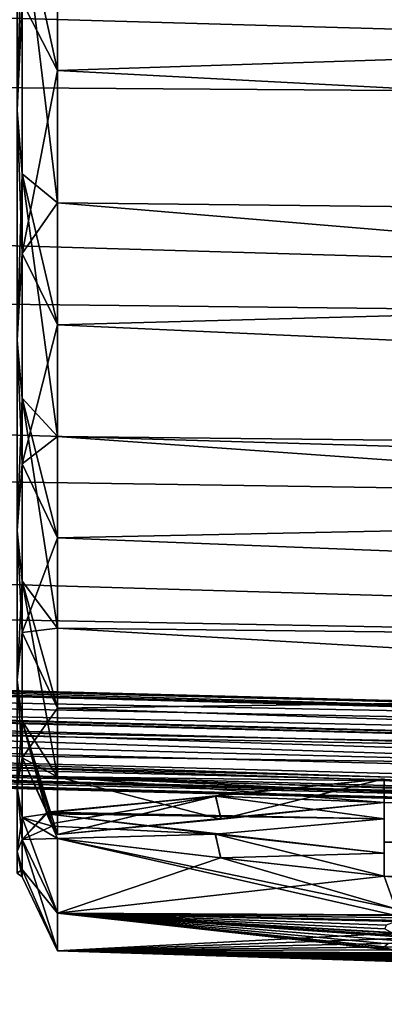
# Model space of a CAD drawing. Header units: metres. Extents: x -31 to 116, y -84 to 84.
# Tile 417 of 656: x 74.73 to 77.9, y -62.14 to -53.56. Entities that reach past the tile are written whole.
import ezdxf

# ---------------------------------------------------------------- set-up
doc = ezdxf.new("R2010")
doc.units = ezdxf.units.M
doc.layers.add('solid_80010000GA_11_1', color=7, linetype='CONTINUOUS')

msp = doc.modelspace()

# ---------------------------------------------------------------- linework, layer by layer
at = {"layer": 'solid_80010000GA_11_1'}
for points in [[(12.5, -51.775623, 27.509621), (103, -52.012264, 31.870413), (103, -54.352322, 27.691591)], [(12.5, -53.711914, 23.505838), (12.5, -51.775623, 27.509621), (103, -54.352322, 27.691591)], [(12.5, -51.775642, -27.509588), (103, -54.35323, -27.689806), (103, -52.015404, -31.86529)], [(12.5, -51.775642, -27.509588), (12.5, -53.711929, -23.505802), (103, -54.35323, -27.689806)], [(74.704575, -52.006992, -31.869926), (74.745964, -52.595493, -30.993673), (74.704575, -54.347157, -27.691259)], [(74.704575, -54.347157, 27.691259), (74.745964, -53.406506, 29.574297), (74.704575, -52.006992, 31.869926)], [(74.704575, -54.347157, -27.691259), (74.745964, -52.595493, -30.993673), (74.745964, -54.90118, -26.697454)], [(74.745964, -52.595493, -30.993673), (75.055649, -52.76305, -32.007534), (75.055649, -54.0014, -29.870897)], [(74.745964, -52.595493, -30.993673), (75.055649, -54.0014, -29.870897), (75.055649, -55.153275, -27.686426)], [(74.745964, -54.90118, -26.697454), (74.745964, -52.595493, -30.993673), (75.055649, -55.153275, -27.686426)], [(74.745964, -53.406506, 29.574297), (75.055649, -54.0014, 29.870897), (75.055649, -52.76305, 32.007534)], [(75.055649, -52.76305, -32.007534), (103, -53.089783, -32.408886), (103, -55.461834, -28.157551)], [(75.055649, -54.0014, -29.870897), (75.055649, -52.76305, -32.007534), (103, -55.461834, -28.157551)], [(103, -53.090313, 32.40802), (75.055649, -52.76305, 32.007534), (75.055649, -54.0014, 29.870897)], [(103, -55.462013, 28.157192), (103, -53.090313, 32.40802), (75.055649, -54.0014, 29.870897)], [(74.704575, -54.347157, 27.691259), (74.745964, -55.595947, 25.218737), (74.745964, -53.406506, 29.574297)], [(74.745964, -53.406506, 29.574297), (74.745964, -55.595947, 25.218737), (75.055649, -54.0014, 29.870897)], [(12.5, -53.711914, 23.505838), (103, -54.352322, 27.691591), (103, -56.357498, 23.341595)], [(12.5, -55.339149, 19.366802), (12.5, -53.711914, 23.505838), (103, -56.357498, 23.341595)], [(12.5, -53.711929, -23.505802), (103, -56.357452, -23.341688), (103, -54.35323, -27.689806)], [(12.5, -53.711929, -23.505802), (12.5, -55.339161, -19.366768), (103, -56.357452, -23.341688)], [(74.745964, -55.595947, 25.218737), (75.055649, -55.153275, 27.686426), (75.055649, -54.0014, 29.870897)], [(75.055649, -55.153275, -27.686426), (75.055649, -54.0014, -29.870897), (103, -55.461834, -28.157551)], [(103, -55.462013, 28.157192), (75.055649, -54.0014, 29.870897), (75.055649, -55.153275, 27.686426)], [(74.704575, -54.347157, -27.691259), (74.745964, -54.90118, -26.697454), (74.704575, -56.352253, -23.341867)], [(74.704575, -56.352253, 23.341867), (74.745964, -55.595947, 25.218737), (74.704575, -54.347157, 27.691259)], [(74.704575, -56.352253, -23.341867), (74.745964, -54.90118, -26.697454), (74.745964, -56.857365, -22.229124)], [(74.745964, -54.90118, -26.697454), (75.055649, -55.153275, -27.686426), (75.055649, -56.216827, -25.457617)], [(74.745964, -54.90118, -26.697454), (75.055649, -56.216827, -25.457617), (75.055649, -57.190353, -23.188042)], [(74.745964, -56.857365, -22.229124), (74.745964, -54.90118, -26.697454), (75.055649, -57.190353, -23.188042)], [(74.745964, -55.595947, 25.218737), (75.055649, -56.216827, 25.457617), (75.055649, -55.153275, 27.686426)], [(75.055649, -55.153275, -27.686426), (103, -55.461834, -28.157551), (103, -57.494198, -23.733492)], [(75.055649, -56.216827, -25.457617), (75.055649, -55.153275, -27.686426), (103, -57.494198, -23.733492)], [(103, -55.462013, 28.157192), (75.055649, -55.153275, 27.686426), (75.055649, -56.216827, 25.457617)], [(12.5, -55.339149, 19.366802), (103, -56.357498, 23.341595), (103, -58.015087, 18.847979)], [(12.5, -56.648029, 15.116095), (12.5, -55.339149, 19.366802), (103, -58.015087, 18.847979)], [(12.5, -55.339161, -19.366768), (103, -58.015034, -18.848118), (103, -56.357452, -23.341688)], [(12.5, -55.339161, -19.366768), (12.5, -56.648037, -15.116065), (103, -58.015034, -18.848118)], [(103, -57.494221, 23.733431), (103, -55.462013, 28.157192), (75.055649, -56.216827, 25.457617)], [(74.704575, -56.352253, 23.341867), (74.745964, -57.429783, 20.705404), (74.745964, -55.595947, 25.218737)], [(74.745964, -55.595947, 25.218737), (74.745964, -57.429783, 20.705404), (75.055649, -56.216827, 25.457617)], [(74.745964, -57.429783, 20.705404), (75.055649, -57.190353, 23.188042), (75.055649, -56.216827, 25.457617)], [(75.055649, -57.190353, -23.188042), (75.055649, -56.216827, -25.457617), (103, -57.494198, -23.733492)], [(103, -57.494221, 23.733431), (75.055649, -56.216827, 25.457617), (75.055649, -57.190353, 23.188042)], [(74.704575, -56.352253, -23.341867), (74.745964, -56.857365, -22.229124), (74.704575, -58.009922, -18.848566)], [(74.704575, -58.009922, 18.848566), (74.745964, -57.429783, 20.705404), (74.704575, -56.352253, 23.341867)], [(12.5, -56.648029, 15.116095), (103, -58.015087, 18.847979), (103, -59.31485, 14.238866)], [(12.5, -57.631004, 10.777947), (12.5, -56.648029, 15.116095), (103, -59.31485, 14.238866)], [(12.5, -56.648037, -15.116065), (103, -59.314892, -14.238695), (103, -58.015034, -18.848118)], [(12.5, -56.648037, -15.116065), (12.5, -57.631008, -10.77793), (103, -59.314892, -14.238695)], [(74.704575, -58.009922, -18.848566), (74.745964, -56.857365, -22.229124), (74.745964, -58.449955, -17.620914)], [(74.745964, -56.857365, -22.229124), (75.055649, -57.190353, -23.188042), (75.055649, -58.072296, -20.881332)], [(74.745964, -56.857365, -22.229124), (75.055649, -58.072296, -20.881332), (75.055649, -58.861244, -18.541185)], [(74.745964, -58.449955, -17.620914), (74.745964, -56.857365, -22.229124), (75.055649, -58.861244, -18.541185)], [(74.745964, -57.429783, 20.705404), (75.055649, -58.072296, 20.881332), (75.055649, -57.190353, 23.188042)], [(75.055649, -57.190353, -23.188042), (103, -57.494198, -23.733492), (103, -59.174477, -19.163532)], [(75.055649, -58.072296, -20.881332), (75.055649, -57.190353, -23.188042), (103, -59.174477, -19.163532)], [(103, -57.494221, 23.733431), (75.055649, -57.190353, 23.188042), (75.055649, -58.072296, 20.881332)], [(74.704575, -58.009922, 18.848566), (74.745964, -58.897148, 16.062996), (74.745964, -57.429783, 20.705404)], [(74.745964, -57.429783, 20.705404), (74.745964, -58.897148, 16.062996), (75.055649, -58.072296, 20.881332)], [(103, -59.17448, 19.163513), (103, -57.494221, 23.733431), (75.055649, -58.072296, 20.881332)], [(12.5, -57.631004, 10.777947), (103, -59.31485, 14.238866), (103, -60.248985, 9.542415)], [(12.5, -58.28233, 6.377097), (12.5, -57.631004, 10.777947), (103, -60.248985, 9.542415)], [(12.5, -57.631008, -10.77793), (103, -60.248993, -9.542366), (103, -59.314892, -14.238695)], [(12.5, -57.631008, -10.77793), (12.5, -58.28233, -6.377097), (103, -60.248993, -9.542366)], [(13, -57.79845, 6.326239), (12.5, -58.28233, 6.377097), (92, -60.352726, 6.594704)], [(13, -57.79845, -6.326239), (92, -59.855804, -6.542476), (12.5, -58.28233, -6.377097)], [(13, -57.79845, 6.326239), (92, -60.352726, 6.594704), (92, -59.855804, 6.542476)], [(92, -59.90807, -6.045215), (92, -59.855804, -6.542476), (13, -57.79845, -6.326239)], [(13, -57.850716, -5.828978), (92, -59.90807, -6.045215), (13, -57.79845, -6.326239)], [(13, -57.79845, 6.326239), (92, -59.855804, 6.542476), (13, -57.850716, 5.828978)], [(13, -57.850716, 5.828978), (92, -59.90807, 6.045215), (12.5, -58.334595, 5.879836)], [(13, -57.850716, -5.828978), (12.5, -58.334595, -5.879836), (92, -60.404987, -6.097443)], [(13, -57.850716, -5.828978), (92, -60.404987, -6.097443), (92, -59.90807, -6.045215)], [(92, -59.855804, 6.542476), (92, -59.90807, 6.045215), (13, -57.850716, 5.828978)], [(13, -58.050327, 3.292632), (12.5, -58.536209, 3.318096), (92, -60.615154, 3.427049)], [(13, -58.050327, -3.292632), (92, -60.11618, -3.400899), (12.5, -58.536209, -3.318096)], [(13, -58.050327, 3.292632), (92, -60.615154, 3.427049), (92, -60.11618, 3.400899)], [(92, -60.142349, -2.901584), (92, -60.11618, -3.400899), (13, -58.050327, -3.292632)], [(13, -58.076496, -2.793317), (92, -60.142349, -2.901584), (13, -58.050327, -3.292632)], [(13, -58.050327, 3.292632), (92, -60.11618, 3.400899), (13, -58.076496, 2.793317)], [(74.704575, -58.009922, -18.848566), (74.745964, -58.449955, -17.620914), (74.704575, -59.309937, -14.239057)], [(74.704575, -59.309937, 14.239057), (74.745964, -58.897148, 16.062996), (74.704575, -58.009922, 18.848566)], [(13, -58.076496, 2.793317), (92, -60.142349, 2.901584), (12.5, -58.562374, 2.818781)], [(13, -58.076496, -2.793317), (12.5, -58.562374, -2.818781), (92, -60.641323, -2.927734)], [(13, -58.076496, -2.793317), (92, -60.641323, -2.927734), (92, -60.142349, -2.901584)], [(92, -60.11618, 3.400899), (92, -60.142349, 2.901584), (13, -58.076496, 2.793317)], [(13, -58.143097, -0.5), (92, -60.211784, 0.5), (92, -60.211784, -0.5)], [(52.250004, -59.668968, -0.5), (13, -58.143097, -0.5), (92, -60.211784, -0.5)], [(13, -58.143097, -0.5), (13, -58.143097, 0.5), (92, -60.211784, 0.5)], [(92, -60.709896, 0.5), (92, -60.211784, 0.5), (13, -58.143097, 0.5)], [(52.250004, -59.668968, 0.5), (92, -60.709896, 0.5), (13, -58.143097, 0.5)], [(74.745964, -58.897148, 16.062996), (75.055649, -58.861244, 18.541185), (75.055649, -58.072296, 20.881332)], [(75.055649, -58.861244, -18.541185), (75.055649, -58.072296, -20.881332), (103, -59.174477, -19.163532)], [(103, -59.17448, 19.163513), (75.055649, -58.072296, 20.881332), (75.055649, -58.861244, 18.541185)], [(12.5, -58.28233, -6.377097), (92, -60.352726, -6.594704), (103, -60.248993, -9.542366)], [(92, -60.352726, 6.594704), (12.5, -58.28233, 6.377097), (103, -60.248985, 9.542415)], [(92, -59.855804, -6.542476), (92, -60.352726, -6.594704), (12.5, -58.28233, -6.377097)], [(12.5, -58.334595, -5.879836), (12.5, -58.449436, -4.60007), (103, -60.811893, -4.786809)], [(92, -60.404987, -6.097443), (12.5, -58.334595, -5.879836), (103, -60.811893, -4.786809)], [(12.5, -58.334595, 5.879836), (92, -60.404987, 6.097443), (103, -60.811905, 4.78665)], [(12.5, -58.449436, 4.60007), (12.5, -58.334595, 5.879836), (103, -60.811905, 4.78665)], [(92, -59.90807, 6.045215), (92, -60.404987, 6.097443), (12.5, -58.334595, 5.879836)], [(12.5, -58.449436, -4.60007), (12.5, -58.536209, -3.318096), (103, -60.811893, -4.786809)], [(92, -60.615154, 3.427049), (12.5, -58.449436, 4.60007), (103, -60.811905, 4.78665)], [(92, -60.615154, 3.427049), (12.5, -58.536209, 3.318096), (12.5, -58.449436, 4.60007)], [(74.704575, -59.309937, -14.239057), (74.745964, -58.449955, -17.620914), (74.745964, -59.668842, -12.904382)], [(74.745964, -58.449955, -17.620914), (75.055649, -58.861244, -18.541185), (75.055649, -59.555935, -16.171347)], [(74.745964, -58.449955, -17.620914), (75.055649, -59.555935, -16.171347), (75.055649, -60.155251, -13.775611)], [(74.745964, -59.668842, -12.904382), (74.745964, -58.449955, -17.620914), (75.055649, -60.155251, -13.775611)], [(12.5, -58.536209, -3.318096), (92, -60.615154, -3.427049), (103, -60.811893, -4.786809)], [(92, -60.11618, -3.400899), (92, -60.615154, -3.427049), (12.5, -58.536209, -3.318096)], [(12.5, -58.562374, 2.818781), (92, -60.641323, 2.927734), (92, -60.709896, 0.5)], [(12.5, -58.606678, 1.659715), (12.5, -58.562374, 2.818781), (92, -60.709896, 0.5)], [(92, -60.142349, 2.901584), (92, -60.641323, 2.927734), (12.5, -58.562374, 2.818781)], [(92, -60.641323, -2.927734), (12.5, -58.562374, -2.818781), (12.5, -58.606678, -1.659715)], [(12.5, -58.606678, 1.659715), (92, -60.709896, 0.5), (52.250004, -59.668968, 0.5)], [(92, -60.641323, -2.927734), (12.5, -58.606678, -1.659715), (12.5, -58.62804, -0.5)], [(92, -60.641323, -2.927734), (12.5, -58.62804, -0.5), (52.250004, -59.668968, -0.5)], [(74.704575, -59.309937, 14.239057), (74.745964, -59.990501, 11.315187), (74.745964, -58.897148, 16.062996)], [(74.745964, -58.897148, 16.062996), (75.055649, -59.555935, 16.171347), (75.055649, -58.861244, 18.541185)], [(74.745964, -58.897148, 16.062996), (74.745964, -59.990501, 11.315187), (75.055649, -59.555935, 16.171347)], [(75.055649, -58.861244, -18.541185), (103, -59.174477, -19.163532), (103, -60.492085, -14.476436)], [(75.055649, -59.555935, -16.171347), (75.055649, -58.861244, -18.541185), (103, -60.492085, -14.476436)], [(103, -59.17448, 19.163513), (75.055649, -58.861244, 18.541185), (75.055649, -59.555935, 16.171347)], [(103, -60.492092, 14.476405), (103, -59.17448, 19.163513), (75.055649, -59.555935, 16.171347)], [(74.704575, -59.309937, -14.239057), (74.745964, -59.668842, -12.904382), (74.704575, -60.244289, -9.541758)], [(74.704575, -60.244289, 9.541758), (74.745964, -59.990501, 11.315187), (74.704575, -59.309937, 14.239057)], [(74.745964, -59.990501, 11.315187), (75.055649, -60.155251, 13.775611), (75.055649, -59.555935, 16.171347)], [(75.055649, -60.155251, -13.775611), (75.055649, -59.555935, -16.171347), (103, -60.492085, -14.476436)], [(103, -60.492092, 14.476405), (75.055649, -59.555935, 16.171347), (75.055649, -60.155251, 13.775611)], [(52.250004, -59.668968, -0.5), (92, -60.211784, -0.5), (92, -60.709896, -0.5)], [(92, -60.641323, -2.927734), (52.250004, -59.668968, -0.5), (92, -60.709896, -0.5)], [(74.704575, -60.244289, -9.541758), (74.745964, -59.668842, -12.904382), (74.745964, -60.508408, -8.101016)], [(74.745964, -59.668842, -12.904382), (75.055649, -60.155251, -13.775611), (75.055649, -60.658237, -11.357815)], [(75.008629, -60.560734, -11.330667), (74.745964, -59.668842, -12.904382), (75.055649, -60.658237, -11.357815)], [(74.961609, -60.476482, -11.232378), (74.745964, -60.508408, -8.101016), (74.745964, -59.668842, -12.904382)], [(74.961609, -60.469864, -11.267951), (74.961609, -60.476482, -11.232378), (74.745964, -59.668842, -12.904382)], [(74.961609, -60.463226, -11.30352), (74.961609, -60.469864, -11.267951), (74.745964, -59.668842, -12.904382)], [(75.008629, -60.560734, -11.330667), (74.961609, -60.463226, -11.30352), (74.745964, -59.668842, -12.904382)], [(74.704575, -60.244289, 9.541758), (74.745964, -60.702023, 6.492953), (74.745964, -59.990501, 11.315187)], [(74.745964, -59.990501, 11.315187), (75.055649, -60.658237, 11.357815), (75.055649, -60.155251, 13.775611)], [(75.008629, -60.560734, 11.330667), (75.055649, -60.658237, 11.357815), (74.745964, -59.990501, 11.315187)], [(74.961609, -60.463226, 11.30352), (74.745964, -59.990501, 11.315187), (74.745964, -60.702023, 6.492953)], [(74.961609, -60.463226, 11.30352), (75.008629, -60.560734, 11.330667), (74.745964, -59.990501, 11.315187)], [(76.431252, -60.324589, 12.15202), (74.961609, -60.469864, 11.267951), (77.900002, -60.173779, 13)], [(77.900002, -60.521175, 11.272567), (77.900002, -60.173779, 13), (74.961609, -60.469864, 11.267951)], [(75.055649, -60.155251, -13.775611), (103, -60.492085, -14.476436), (103, -61.438992, -9.701072)], [(77.900002, -60.378407, -13), (75.055649, -60.155251, -13.775611), (103, -61.438992, -9.701072)], [(76.478249, -60.52401, -12.17915), (75.055649, -60.658237, -11.357815), (75.055649, -60.155251, -13.775611)], [(77.900002, -60.378407, -13), (76.478249, -60.52401, -12.17915), (75.055649, -60.155251, -13.775611)], [(75.055649, -60.155251, 13.775611), (75.055649, -60.658237, 11.357815), (77.900002, -60.378407, 13)], [(103, -60.492092, 14.476405), (75.055649, -60.155251, 13.775611), (77.900002, -60.378407, 13)], [(76.431252, -60.324589, 12.15202), (77.900002, -60.173779, 13), (76.479813, -60.523853, 12.180057)], [(76.432938, -60.324425, -12.152991), (77.900002, -60.378407, -13), (77.900002, -60.173779, -13)], [(76.432938, -60.324425, -12.152991), (77.900002, -60.173779, -13), (77.900002, -60.521175, -11.272567)], [(77.900002, -60.173779, 13), (77.900002, -60.378407, 13), (76.479813, -60.523853, 12.180057)], [(77.900002, -60.173779, -13), (77.900002, -60.378407, -13), (77.900002, -60.72464, -11.272535)], [(77.900002, -60.173779, -13), (77.900002, -60.72464, -11.272535), (77.900002, -60.521175, -11.272567)], [(77.900002, -60.521175, 11.272567), (77.900002, -60.378407, 13), (77.900002, -60.173779, 13)], [(74.704575, -60.244289, -9.541758), (74.745964, -60.508408, -8.101016), (74.704575, -60.807213, -4.785632)], [(74.704575, -60.807213, 4.785632), (74.745964, -60.702023, 6.492953), (74.704575, -60.244289, 9.541758)], [(76.432938, -60.324425, -12.152991), (74.961609, -60.463226, -11.30352), (75.008629, -60.560734, -11.330667)], [(76.432938, -60.324425, -12.152991), (77.900002, -60.521175, -11.272567), (74.961609, -60.463226, -11.30352)], [(76.431252, -60.324589, 12.15202), (75.008629, -60.560734, 11.330667), (74.961609, -60.463226, 11.30352)], [(76.431252, -60.324589, 12.15202), (74.961609, -60.463226, 11.30352), (74.961609, -60.469864, 11.267951)], [(75.008629, -60.560734, -11.330667), (75.055649, -60.658237, -11.357815), (76.432938, -60.324425, -12.152991)], [(76.431252, -60.324589, 12.15202), (75.055649, -60.658237, 11.357815), (75.008629, -60.560734, 11.330667)], [(76.432938, -60.324425, -12.152991), (75.055649, -60.658237, -11.357815), (76.478249, -60.52401, -12.17915)], [(76.431252, -60.324589, 12.15202), (76.479813, -60.523853, 12.180057), (75.055649, -60.658237, 11.357815)], [(75.055649, -60.658237, 11.357815), (76.479813, -60.523853, 12.180057), (77.900002, -60.378407, 13)], [(76.432938, -60.324425, -12.152991), (76.478249, -60.52401, -12.17915), (77.900002, -60.378407, -13)], [(77.900002, -60.72464, -11.272535), (77.900002, -60.378407, -13), (103, -61.438992, -9.701072)], [(103, -60.492092, 14.476405), (77.900002, -60.378407, 13), (77.900002, -60.72464, 11.272535)], [(77.900002, -60.521175, 11.272567), (77.900002, -60.72464, 11.272535), (77.900002, -60.378407, 13)], [(74.961609, -60.469864, 11.267951), (74.961609, -60.463226, 11.30352), (74.745964, -60.702023, 6.492953)], [(74.961609, -60.476482, 11.232378), (74.961609, -60.469864, 11.267951), (74.745964, -60.702023, 6.492953)], [(77.900002, -60.521175, -11.272567), (74.961609, -60.469864, -11.267951), (74.961609, -60.463226, -11.30352)], [(77.900002, -60.521175, 11.272567), (74.961609, -60.469864, 11.267951), (74.961609, -60.476482, 11.232378)], [(77.900002, -60.521175, -11.272567), (74.961609, -60.476482, -11.232378), (74.961609, -60.469864, -11.267951)], [(74.704575, -60.807213, -4.785632), (74.745964, -60.508408, -8.101016), (74.745964, -60.961975, -3.245185)], [(74.961609, -60.476482, -11.232378), (75.008629, -60.584057, -11.205233), (74.745964, -60.508408, -8.101016)], [(75.008629, -60.584057, 11.205233), (74.961609, -60.476482, 11.232378), (74.745964, -60.702023, 6.492953)], [(74.745964, -60.508408, -8.101016), (75.055649, -60.691616, -11.178083), (75.055649, -61.344276, -6.73066)], [(75.008629, -60.584057, -11.205233), (75.055649, -60.691616, -11.178083), (74.745964, -60.508408, -8.101016)], [(74.745964, -60.961975, -3.245185), (74.745964, -60.508408, -8.101016), (75.055649, -61.344276, -6.73066)], [(76.430275, -60.653843, 10.384446), (74.961609, -60.476482, 11.232378), (75.008629, -60.584057, 11.205233)], [(77.900002, -60.521175, 11.272567), (74.961609, -60.476482, 11.232378), (76.430275, -60.653843, 10.384446)], [(76.428185, -60.653603, -10.385653), (75.008629, -60.584057, -11.205233), (74.961609, -60.476482, -11.232378)], [(76.428185, -60.653603, -10.385653), (74.961609, -60.476482, -11.232378), (77.900002, -60.818996, -9.535898)], [(77.900002, -60.521175, -11.272567), (77.900002, -60.818996, -9.535898), (74.961609, -60.476482, -11.232378)], [(77.900002, -60.521175, 11.272567), (76.430275, -60.653843, 10.384446), (77.900002, -60.818996, 9.535898)], [(103, -61.438988, 9.701079), (103, -60.492092, 14.476405), (77.900002, -60.72464, 11.272535)], [(77.900002, -60.521175, -11.272567), (77.900002, -60.72464, -11.272535), (77.900002, -61.021461, -9.535898)], [(77.900002, -60.521175, -11.272567), (77.900002, -61.021461, -9.535898), (77.900002, -60.818996, -9.535898)], [(77.900002, -60.521175, 11.272567), (77.900002, -60.818996, 9.535898), (77.900002, -60.72464, 11.272535)], [(75.008629, -60.584057, 11.205233), (74.745964, -60.702023, 6.492953), (75.055649, -60.691616, 11.178083)], [(76.428185, -60.653603, -10.385653), (75.055649, -60.691616, -11.178083), (75.008629, -60.584057, -11.205233)], [(75.008629, -60.584057, 11.205233), (75.055649, -60.691616, 11.178083), (76.430275, -60.653843, 10.384446)], [(74.704575, -60.807213, 4.785632), (74.745964, -61.026516, 1.630369), (74.745964, -60.702023, 6.492953)], [(74.745964, -60.702023, 6.492953), (75.055649, -61.344276, 6.73066), (75.055649, -60.691616, 11.178083)], [(74.745964, -60.702023, 6.492953), (75.055649, -61.671471, 2.247528), (75.055649, -61.344276, 6.73066)], [(74.745964, -60.702023, 6.492953), (74.745964, -61.026516, 1.630369), (75.055649, -61.671471, 2.247528)], [(76.428185, -60.653603, -10.385653), (76.477333, -60.86224, -10.357277), (75.055649, -60.691616, -11.178083)], [(76.430275, -60.653843, 10.384446), (75.055649, -60.691616, 11.178083), (76.475388, -60.862015, 10.358399)], [(78, -61.306751, -7.5), (75.055649, -60.691616, -11.178083), (76.477333, -60.86224, -10.357277)], [(78, -61.363628, -7.019474), (75.055649, -61.344276, -6.73066), (75.055649, -60.691616, -11.178083)], [(78, -61.306751, -7.5), (78, -61.363628, -7.019474), (75.055649, -60.691616, -11.178083)], [(76.475388, -60.862015, 10.358399), (75.055649, -60.691616, 11.178083), (75.055649, -61.344276, 6.73066)], [(76.428185, -60.653603, -10.385653), (77.900002, -60.818996, -9.535898), (76.477333, -60.86224, -10.357277)], [(76.430275, -60.653843, 10.384446), (76.475388, -60.862015, 10.358399), (77.900002, -61.021461, 9.535898)], [(76.430275, -60.653843, 10.384446), (77.900002, -61.021461, 9.535898), (77.900002, -60.818996, 9.535898)], [(77.900002, -61.021461, -9.535898), (77.900002, -60.72464, -11.272535), (103, -61.438992, -9.701072)], [(103, -61.438988, 9.701079), (77.900002, -60.72464, 11.272535), (77.900002, -61.021461, 9.535898)], [(77.900002, -60.818996, 9.535898), (77.900002, -61.021461, 9.535898), (77.900002, -60.72464, 11.272535)], [(74.704575, -60.807213, -4.785632), (74.745964, -60.961975, -3.245185), (74.704575, -60.995239)], [(74.704575, -60.995239), (74.745964, -61.026516, 1.630369), (74.704575, -60.807213, 4.785632)], [(77.900002, -61.021461, 9.535898), (76.475388, -60.862015, 10.358399), (75.055649, -61.344276, 6.73066)], [(77.900002, -60.818996, -9.535898), (77.900002, -61.021461, -9.535898), (76.477333, -60.86224, -10.357277)], [(78, -61.306751, -7.5), (76.477333, -60.86224, -10.357277), (77.900002, -61.021461, -9.535898)], [(74.704575, -60.995239), (74.745964, -60.961975, -3.245185), (74.745964, -61.026516, 1.630369)], [(74.745964, -60.961975, -3.245185), (75.055649, -61.344276, -6.73066), (75.055649, -61.671471, -2.247528)], [(74.745964, -61.026516, 1.630369), (74.745964, -60.961975, -3.245185), (75.055649, -61.671471, -2.247528)], [(74.745964, -61.026516, 1.630369), (75.055649, -61.671471, -2.247528), (75.055649, -61.671471, 2.247528)], [(82, -61.37709, 7.5), (77.900002, -61.021461, 9.535898), (75.055649, -61.344276, 6.73066)], [(77.900002, -61.021461, -9.535898), (103, -61.438992, -9.701072), (103, -62.009552, -4.865959)], [(83, -61.394676, -7.5), (77.900002, -61.021461, -9.535898), (103, -62.009552, -4.865959)], [(83, -61.394676, -7.5), (78, -61.306751, -7.5), (77.900002, -61.021461, -9.535898)], [(82, -61.37709, 7.5), (103, -61.438988, 9.701079), (77.900002, -61.021461, 9.535898)], [(78.35907, -61.701031, -2.919967), (75.055649, -61.671471, -2.247528), (75.055649, -61.344276, -6.73066)], [(78.120758, -61.682018, -3.216711), (78.35907, -61.701031, -2.919967), (75.055649, -61.344276, -6.73066)], [(77.964371, -61.660084, -3.565299), (78.120758, -61.682018, -3.216711), (75.055649, -61.344276, -6.73066)], [(77.90107, -61.636055, -3.94337), (77.964371, -61.660084, -3.565299), (75.055649, -61.344276, -6.73066)], [(77.935486, -61.611183, -4.324343), (77.90107, -61.636055, -3.94337), (75.055649, -61.344276, -6.73066)], [(78.065201, -61.587097, -4.684326), (77.935486, -61.611183, -4.324343), (75.055649, -61.344276, -6.73066)], [(78.281967, -61.566029, -5), (78.065201, -61.587097, -4.684326), (75.055649, -61.344276, -6.73066)], [(78.091248, -61.54039, -5.267082), (78.281967, -61.566029, -5), (75.055649, -61.344276, -6.73066)], [(77.96312, -61.511524, -5.56946), (78.091248, -61.54039, -5.267082), (75.055649, -61.344276, -6.73066)], [(77.903862, -61.480396, -5.892383), (77.96312, -61.511524, -5.56946), (75.055649, -61.344276, -6.73066)], [(77.916328, -61.448242, -6.220713), (77.903862, -61.480396, -5.892383), (75.055649, -61.344276, -6.73066)], [(78, -61.416737, -6.538517), (77.916328, -61.448242, -6.220713), (75.055649, -61.344276, -6.73066)], [(78, -61.363628, -7.019474), (78, -61.416737, -6.538517), (75.055649, -61.344276, -6.73066)], [(78, -61.518433, 5.5), (75.055649, -61.344276, 6.73066), (75.055649, -61.671471, 2.247528)], [(82, -61.491035, 6.5), (75.055649, -61.344276, 6.73066), (78, -61.518433, 5.5)], [(82, -61.436096, 7.000232), (75.055649, -61.344276, 6.73066), (82, -61.491035, 6.5)], [(82, -61.436096, 7.000232), (82, -61.37709, 7.5), (75.055649, -61.344276, 6.73066)], [(78, -61.563099, 4.975181), (78, -61.518433, 5.5), (75.055649, -61.671471, 2.247528)], [(78, -61.603291, 4.45), (78, -61.563099, 4.975181), (75.055649, -61.671471, 2.247528)], [(78.576836, -61.629219, 4.225034), (78, -61.603291, 4.45), (75.055649, -61.671471, 2.247528)], [(78, -61.661701, 3.55), (78.576836, -61.629219, 4.225034), (75.055649, -61.671471, 2.247528)], [(78, -61.689678, 3.02511), (78, -61.661701, 3.55), (75.055649, -61.671471, 2.247528)], [(78.40181, -61.760677, 1.119648), (75.055649, -61.671471, 2.247528), (75.055649, -61.671471, -2.247528)], [(81.599998, -61.807571, -1.5), (75.055649, -61.671471, -2.247528), (99.5, -62.137077, -0.5)], [(83, -61.800537, -2.5), (99.5, -62.137077, -0.5), (75.055649, -61.671471, -2.247528)], [(81.599998, -61.807571, -1.5), (79.400002, -61.770035, -1.5), (75.055649, -61.671471, -2.247528)], [(79.040039, -61.764812, -1.45617), (75.055649, -61.671471, -2.247528), (79.400002, -61.770035, -1.5)], [(78.163971, -61.760849, 0.849845), (78.40181, -61.760677, 1.119648), (75.055649, -61.671471, -2.247528)], [(77.997917, -61.761471, 0.533065), (78.163971, -61.760849, 0.849845), (75.055649, -61.671471, -2.247528)], [(77.911606, -61.761982, 0.186225), (77.997917, -61.761471, 0.533065), (75.055649, -61.671471, -2.247528)], [(77.909988, -61.761993, -0.172801), (77.911606, -61.761982, 0.186225), (75.055649, -61.671471, -2.247528)], [(77.994408, -61.761486, -0.523744), (77.909988, -61.761993, -0.172801), (75.055649, -61.671471, -2.247528)], [(78.161568, -61.760849, -0.846331), (77.994408, -61.761486, -0.523744), (75.055649, -61.671471, -2.247528)], [(78.402512, -61.760681, -1.120277), (78.161568, -61.760849, -0.846331), (75.055649, -61.671471, -2.247528)], [(78.700211, -61.761787, -1.32676), (78.402512, -61.760681, -1.120277), (75.055649, -61.671471, -2.247528)], [(79.040039, -61.764812, -1.45617), (78.700211, -61.761787, -1.32676), (75.055649, -61.671471, -2.247528)], [(79.400002, -61.737648, -2.5), (83, -61.800537, -2.5), (75.055649, -61.671471, -2.247528)], [(79.020668, -61.729099, -2.548757), (79.400002, -61.737648, -2.5), (75.055649, -61.671471, -2.247528)], [(78.665611, -61.716854, -2.692072), (79.020668, -61.729099, -2.548757), (75.055649, -61.671471, -2.247528)], [(78.35907, -61.701031, -2.919967), (78.665611, -61.716854, -2.692072), (75.055649, -61.671471, -2.247528)], [(79.038467, -61.764797, 1.455779), (79.400002, -61.770035, 1.5), (75.055649, -61.671471, 2.247528)], [(83, -61.800537, 2.5), (75.055649, -61.671471, 2.247528), (79.400002, -61.770035, 1.5)], [(78.69783, -61.76178, 1.325504), (79.038467, -61.764797, 1.455779), (75.055649, -61.671471, 2.247528)], [(78.40181, -61.760677, 1.119648), (78.69783, -61.76178, 1.325504), (75.055649, -61.671471, 2.247528)], [(78, -61.713188, 2.5), (78, -61.689678, 3.02511), (75.055649, -61.671471, 2.247528)], [(83, -61.800537, 2.5), (78, -61.713188, 2.5), (75.055649, -61.671471, 2.247528)]]:
    msp.add_3dface(points, dxfattribs=at)

doc.saveas('drawing.dxf')
